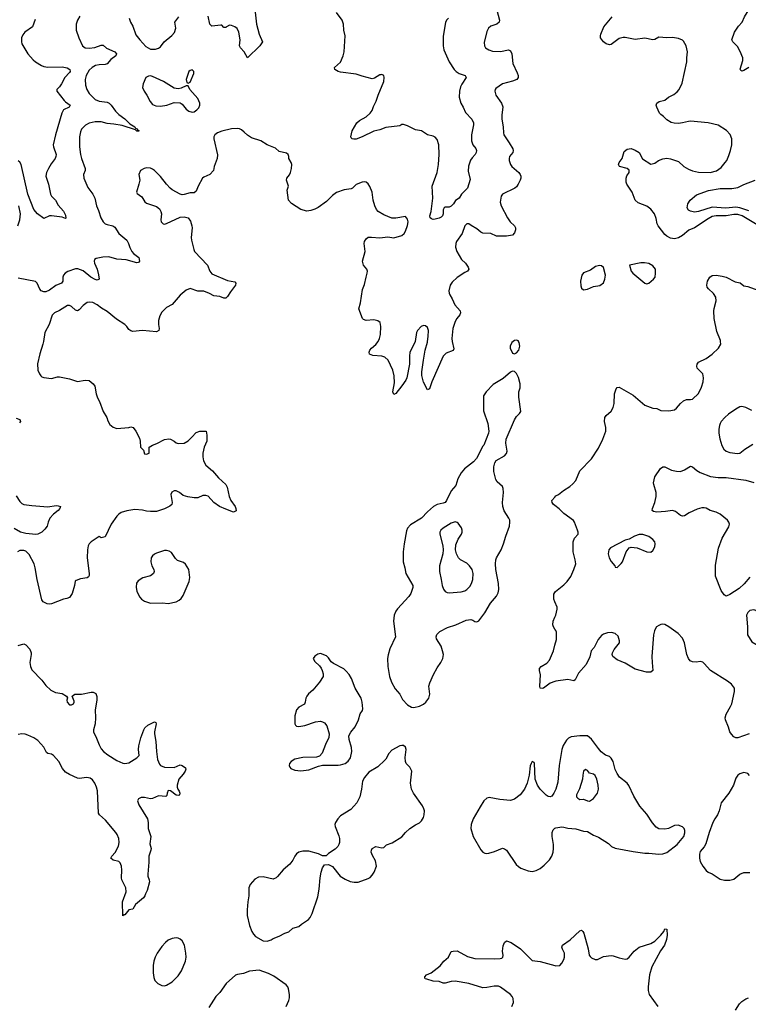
# Model space of a CAD drawing. Header units: inches. Extents: x 2057696 to 2160536, y 827480 to 1016834.
# Tile 324 of 422: x 2074587 to 2081955, y 993292 to 1003255. Entities that reach past the tile are written whole.
import ezdxf

# ---------------------------------------------------------------- set-up
doc = ezdxf.new("R2010")
doc.units = ezdxf.units.IN
doc.header["$MEASUREMENT"] = 0
for name, color, linetype in [('C0070', 7, 'Continuous'), ('C0080', 7, 'Continuous'), ('C0979', 7, 'Continuous'), ('C0989', 7, 'Continuous')]:
    doc.layers.add(name, color=color, linetype=linetype)

msp = doc.modelspace()

# ---------------------------------------------------------------- linework, layer by layer
at = {"layer": 'C0070', "color": 5}
for points, elevation in [([(2075195.8, 1003290), (2075170.3, 1003250), (2075158.7, 1003210), (2075158.4, 1003150), (2075183.7, 1003070), (2075222.4, 1002990), (2075250.2, 1002970.2), (2075290, 1002965.6), (2075347.3, 1002972.7), (2075410, 1002996.9), (2075430, 1002997.6), (2075466.4, 1002966.4), (2075550.6, 1002930), (2075564.9, 1002910), (2075559.1, 1002890), (2075509.3, 1002850.7), (2075471.1, 1002808.9), (2075450, 1002800.9), (2075390, 1002798.9), (2075353.4, 1002790), (2075318.7, 1002770), (2075290, 1002743.5), (2075259.7, 1002690), (2075249.2, 1002650), (2075251.1, 1002591.1), (2075267.5, 1002547.5), (2075290, 1002506.4), (2075348.6, 1002448.6), (2075390, 1002429.1), (2075470, 1002419), (2075490.4, 1002410), (2075511, 1002391), (2075556.9, 1002330), (2075590, 1002295.3), (2075650, 1002250.2), (2075702.4, 1002202.4), (2075750.6, 1002170), (2075758.5, 1002158.5), (2075774.8, 1002150), (2075779.6, 1002139.6), (2075794.8, 1002130), (2075790, 1002126), (2075770, 1002127.8), (2075758.9, 1002138.9), (2075623.1, 1002183.1), (2075538.5, 1002198.5), (2075470, 1002202.9), (2075410, 1002220.3), (2075350, 1002222.4), (2075290, 1002207.1), (2075253.7, 1002186.3), (2075230, 1002165.1), (2075213.7, 1002146.3), (2075200.8, 1002119.2), (2075192.6, 1002070), (2075193.4, 1001970), (2075202.8, 1001890), (2075212.6, 1001850), (2075250.3, 1001750), (2075248.5, 1001730), (2075233.7, 1001690), (2075235.3, 1001650), (2075276.4, 1001556.4), (2075327.3, 1001490), (2075348.4, 1001448.4), (2075364, 1001370), (2075383.9, 1001323.9), (2075406.4, 1001250), (2075430, 1001210.7), (2075450, 1001190.6), (2075470, 1001181.6), (2075528.4, 1001168.4), (2075550, 1001154), (2075590.7, 1001090), (2075670, 1001023), (2075688.4, 1000990), (2075700.4, 1000950), (2075722.4, 1000910), (2075739.1, 1000890), (2075790.7, 1000850), (2075799.1, 1000810), (2075790, 1000799.3), (2075770, 1000796.2), (2075664.7, 1000824.7), (2075570, 1000833), (2075490, 1000855.2), (2075426.8, 1000853.2), (2075361.4, 1000838.6), (2075344.9, 1000830), (2075341.3, 1000810), (2075344.6, 1000790), (2075368.9, 1000730), (2075385.2, 1000674.8), (2075390, 1000629), (2075370, 1000619.5), (2075350, 1000624.7), (2075305.1, 1000650), (2075230, 1000712.8), (2075174.5, 1000734.5), (2075150, 1000733.3), (2075074.7, 1000705.3), (2075047.7, 1000690), (2075030.3, 1000669.7), (2075024.4, 1000650), (2075023, 1000610), (2075010.7, 1000590), (2074953.6, 1000566.4), (2074890, 1000518.4), (2074850, 1000502), (2074830, 1000500.9), (2074805.2, 1000510), (2074790, 1000529), (2074764.5, 1000590), (2074745.4, 1000605.4), (2074570, 1000640.9)], 460), ([(2075694.4, 1003270), (2075706.4, 1003230), (2075730.4, 1003190), (2075763, 1003103), (2075801.1, 1003050), (2075863.4, 1002983.4), (2075910, 1002956.5), (2075962, 1002958), (2075990, 1002966.7), (2076010, 1002981.6), (2076047.3, 1003030), (2076126.3, 1003093.7), (2076153.2, 1003126.8), (2076166, 1003170), (2076154.7, 1003230), (2076197.7, 1003282.3)], 480), ([(2076967, 1003330), (2076982.4, 1003210), (2077007.2, 1003107.2), (2077041, 1003030), (2077014.8, 1002990), (2076890, 1002868.7), (2076857.2, 1002930), (2076821.2, 1002970), (2076809.4, 1002990), (2076816, 1003050), (2076802.7, 1003130), (2076786.3, 1003166.3), (2076763.2, 1003183.2), (2076730, 1003197.2), (2076710, 1003199.3), (2076676.8, 1003183.2), (2076670, 1003175.3), (2076650, 1003175.3), (2076630, 1003198), (2076620.4, 1003200.4), (2076530, 1003189.2), (2076510, 1003208.7), (2076491.5, 1003290)], 460), ([(2078924.7, 1003270), (2078902.8, 1003250), (2078893.7, 1003226.3), (2078870.5, 1003089.5), (2078870.4, 1002990), (2078874.9, 1002950), (2078930.3, 1002830), (2078982.3, 1002750), (2079000.3, 1002730), (2079030, 1002709), (2079091, 1002690), (2079102, 1002670), (2079057, 1002603), (2079044.6, 1002575.4), (2079033.2, 1002530), (2079030.2, 1002470), (2079047.7, 1002410), (2079071.1, 1002371.1), (2079095.9, 1002315.9), (2079158.4, 1002250), (2079175.8, 1002210), (2079177, 1002190), (2079155.6, 1002090), (2079156.9, 1002030), (2079169.2, 1001989.2), (2079198.4, 1001950), (2079206.4, 1001930), (2079203.1, 1001910), (2079192, 1001890), (2079162.3, 1001857.7), (2079147.5, 1001832.5), (2079126.8, 1001773.2), (2079122.9, 1001722.9), (2079143.4, 1001636.6), (2079115.5, 1001550), (2079056.3, 1001490), (2079031.3, 1001450), (2078994.9, 1001425.1), (2078972.7, 1001390), (2078950, 1001366.6), (2078930, 1001358), (2078890, 1001357), (2078880.7, 1001350), (2078868, 1001330), (2078868.2, 1001290), (2078861.6, 1001270), (2078850, 1001257), (2078830, 1001245.1), (2078790, 1001235.6), (2078770, 1001233.6), (2078750, 1001239.5), (2078739.5, 1001250), (2078733.6, 1001270), (2078746.7, 1001313.3), (2078766, 1001450), (2078757, 1001570), (2078808.5, 1001710), (2078823.1, 1001790), (2078828.7, 1001890), (2078826.9, 1001990), (2078810, 1002041.2), (2078790, 1002065.2), (2078770, 1002076), (2078710, 1002089.3), (2078650, 1002129.2), (2078590, 1002141.2), (2078510, 1002181.2), (2078470, 1002195.3), (2078450, 1002194), (2078430, 1002181.2), (2078290, 1002165.4), (2078230, 1002139.8), (2078170, 1002125.8), (2078050, 1002069.7), (2077990, 1002047.6), (2077965.1, 1002045.1), (2077948, 1002050), (2077940.2, 1002060.2), (2077935.3, 1002070), (2077949.4, 1002130), (2077995.1, 1002210), (2078023.5, 1002236.5), (2078090, 1002270.5), (2078130, 1002307.7), (2078150, 1002334.8), (2078164.6, 1002375.4), (2078193.3, 1002430), (2078211.5, 1002490), (2078269.2, 1002630), (2078273.2, 1002670), (2078268, 1002690), (2078250, 1002699), (2078238, 1002698), (2078230, 1002697.2), (2078175.2, 1002664.8), (2078150, 1002658), (2078050, 1002683.6), (2077990, 1002704.5), (2077830, 1002724.2), (2077809, 1002730), (2077773.2, 1002750), (2077769.2, 1002770), (2077830, 1002824), (2077859.6, 1002890), (2077867.6, 1002930), (2077878.4, 1003090), (2077866.6, 1003150), (2077860.9, 1003210), (2077849.3, 1003250), (2077790, 1003329)], 460), ([(2079411.7, 1003350), (2079438.9, 1003250), (2079435.8, 1003230), (2079410.7, 1003210), (2079350.2, 1003189.8), (2079327, 1003170), (2079310, 1003134), (2079285.2, 1003025.2), (2079287.7, 1002990), (2079298.8, 1002970), (2079330.4, 1002950.4), (2079370, 1002937.1), (2079450, 1002932.2), (2079530, 1002950.4), (2079550, 1002940.7), (2079562.6, 1002910), (2079573.7, 1002810), (2079618.6, 1002718.6), (2079628.1, 1002690), (2079627.9, 1002670), (2079612.9, 1002650), (2079570, 1002632.4), (2079470, 1002606.6), (2079402.9, 1002557.1), (2079396.3, 1002550), (2079393, 1002530), (2079401.6, 1002490), (2079460.3, 1002410), (2079474, 1002374), (2079463.2, 1002290), (2079463.2, 1002250), (2079476.5, 1002170), (2079478, 1002110), (2079484.2, 1002090), (2079538, 1002010), (2079572.5, 1001947.5), (2079575.8, 1001930), (2079572.4, 1001910), (2079539.1, 1001870), (2079535.5, 1001850), (2079538, 1001830), (2079550.4, 1001790), (2079562.4, 1001770), (2079634, 1001710), (2079648.7, 1001690), (2079655.6, 1001670), (2079655.2, 1001650), (2079647.7, 1001630), (2079629, 1001590), (2079610, 1001562.4), (2079594.9, 1001550), (2079468, 1001490), (2079454.9, 1001470), (2079446, 1001410), (2079457, 1001370), (2079519, 1001250), (2079548.2, 1001208.2), (2079591.6, 1001170), (2079602.2, 1001150), (2079600.6, 1001130), (2079590, 1001096.9), (2079570, 1001074.3), (2079510, 1001065.4), (2079410, 1001065.7), (2079350, 1001090.9), (2079270, 1001096.3), (2079250, 1001104.2), (2079210, 1001139.5), (2079151.8, 1001171.8), (2079130, 1001189.3), (2079110, 1001189.3), (2079090, 1001169), (2079060.4, 1001090), (2079003.1, 1001010), (2078996, 1000990), (2078994.4, 1000954.4), (2079008.8, 1000910), (2079030, 1000867.7), (2079056.4, 1000830), (2079096.4, 1000790), (2079122.4, 1000750), (2079127.7, 1000730), (2079114.8, 1000710), (2079090, 1000698.4), (2079010, 1000644.7), (2078959.4, 1000600.6), (2078939.5, 1000570), (2078926.4, 1000510), (2078928.5, 1000488.5), (2078936.3, 1000470), (2078961.6, 1000430), (2078988.4, 1000370), (2079042.4, 1000310), (2079046.4, 1000290), (2079039.5, 1000270), (2079008.3, 1000231.7), (2078990, 1000200.9), (2078968.4, 1000131.6), (2078956.2, 1000030), (2078962.1, 1000000)], 480), ([(2074744.8, 1003255.2), (2074715.8, 1003184.2), (2074639.1, 1003130), (2074618.3, 1003101.7), (2074606.4, 1003070), (2074603.7, 1003030), (2074608.7, 1003010), (2074670.4, 1002910), (2074721.6, 1002850), (2074745.5, 1002830), (2074808.5, 1002790), (2074830, 1002781.2), (2074870, 1002775.9), (2075016.7, 1002776.7), (2075066.9, 1002766.9), (2075094.9, 1002750), (2075096, 1002730), (2075090, 1002720.7), (2075044.2, 1002670), (2075010, 1002605.1), (2074990, 1002576.2), (2074964, 1002550), (2074962, 1002530), (2075037, 1002437), (2075050, 1002423.2), (2075098, 1002390), (2075087.3, 1002370), (2075030, 1002342), (2075012.8, 1002310), (2074948.5, 1002090), (2074927, 1001990), (2074927.2, 1001970), (2074957, 1001890), (2074954, 1001870), (2074946.4, 1001850), (2074905.1, 1001794.9), (2074878.3, 1001750), (2074859.6, 1001710), (2074851.6, 1001670), (2074879.2, 1001590), (2074897.3, 1001490), (2074909.3, 1001469.3), (2074948.4, 1001430), (2074977.3, 1001377.3), (2075030, 1001316.3), (2075050, 1001278), (2075052.8, 1001247.2), (2075050, 1001244), (2075017.2, 1001257.2), (2074910, 1001271.6), (2074890, 1001269.6), (2074830, 1001242.9), (2074765.6, 1001290), (2074730, 1001335.1), (2074669.8, 1001490), (2074603.1, 1001790), (2074590, 1001814.7), (2074570, 1001825.7)], 440), ([(2078212.1, 1000000), (2078215.3, 1000004.7), (2078226.3, 1000030), (2078235.4, 1000070), (2078240.5, 1000150), (2078232.7, 1000190), (2078208.3, 1000208.3), (2078170, 1000216.9), (2078090, 1000211.3), (2078062.5, 1000222.5), (2078052.6, 1000232.6), (2078015.1, 1000330), (2078034.5, 1000390), (2078054.8, 1000525.2), (2078074.6, 1000574.6), (2078089.4, 1000649.4), (2078102.4, 1000690), (2078103.6, 1000710), (2078098, 1000730), (2078062.7, 1000770), (2078052.3, 1000810), (2078081.6, 1000910), (2078069.5, 1000990), (2078072.3, 1001010), (2078090, 1001038.8), (2078110, 1001053.4), (2078144.1, 1001055.9), (2078230, 1001048.4), (2078310, 1001056.3), (2078370, 1001046.8), (2078450, 1001072.4), (2078474.3, 1001090), (2078490, 1001116), (2078510, 1001172), (2078515.1, 1001210), (2078510, 1001238), (2078490, 1001262), (2078390, 1001246.6), (2078350, 1001245.6), (2078270, 1001278.7), (2078213.7, 1001313.7), (2078195.6, 1001335.6), (2078178.4, 1001370), (2078161.6, 1001430), (2078152, 1001510), (2078127.5, 1001567.5), (2078110, 1001594), (2078089.3, 1001609.3), (2078070, 1001613.2), (2078050, 1001609.3), (2077990, 1001587.3), (2077951.3, 1001548.7), (2077938, 1001542), (2077867.3, 1001532.7), (2077790, 1001507.3), (2077750, 1001477.6), (2077690, 1001416), (2077605.8, 1001354.2), (2077570, 1001336), (2077530, 1001322.7), (2077490, 1001317.2), (2077430, 1001334), (2077336.5, 1001396.5), (2077305.2, 1001430), (2077293.2, 1001530), (2077304, 1001570), (2077284, 1001630), (2077288.7, 1001650), (2077315.1, 1001684.9), (2077325.2, 1001710), (2077336, 1001750), (2077339.3, 1001790), (2077334, 1001810), (2077308.7, 1001850), (2077308.7, 1001870), (2077302, 1001890), (2077284.7, 1001904.7), (2077210, 1001922.7), (2077173.4, 1001953.4), (2077089, 1001990), (2077024, 1002030), (2076930, 1002060.9), (2076890, 1002085.2), (2076858.4, 1002118.4), (2076830, 1002139), (2076810, 1002149.2), (2076790, 1002152.7), (2076730, 1002152), (2076632.3, 1002127.7), (2076588.5, 1002111.5), (2076561, 1002090), (2076551, 1002070), (2076550.9, 1002049.1), (2076588, 1001888), (2076583.8, 1001850), (2076554.9, 1001770), (2076548, 1001730), (2076510.2, 1001689.8), (2076450, 1001661.6), (2076437.1, 1001650), (2076390.3, 1001570), (2076370, 1001519.3), (2076350, 1001504.5), (2076310, 1001503.7), (2076250, 1001484.5), (2076230, 1001482.9), (2076210, 1001489.6), (2076130, 1001534), (2076110, 1001549.5), (2076070, 1001591.8), (2076010, 1001667), (2075950, 1001729.4), (2075930, 1001743.7), (2075910, 1001754), (2075870, 1001755.6), (2075846, 1001750), (2075810, 1001728.7), (2075790.8, 1001690), (2075800.7, 1001630), (2075793.4, 1001590), (2075768.2, 1001510), (2075775.9, 1001495.9), (2075821.1, 1001461.1), (2075852.5, 1001412.5), (2075870, 1001397.3), (2075970, 1001363.8), (2075999.6, 1001339.6), (2076014.9, 1001314.9), (2076021.3, 1001290), (2076014, 1001230), (2076017.3, 1001210), (2076038, 1001190), (2076050, 1001186), (2076070, 1001193), (2076210, 1001258), (2076250, 1001260.5), (2076291, 1001250), (2076314.9, 1001214.9), (2076328, 1001170), (2076330.3, 1001149.7), (2076322, 1001050), (2076324.5, 1001024.5), (2076346.8, 1000930), (2076356, 1000910), (2076484.9, 1000770), (2076510.6, 1000710), (2076530, 1000682), (2076690, 1000615.5), (2076762.8, 1000602.8), (2076774, 1000590), (2076770.5, 1000570), (2076718.3, 1000501.7), (2076690, 1000454), (2076670, 1000437.2), (2076650, 1000437.2), (2076610, 1000454), (2076550, 1000459.5), (2076505.9, 1000485.9), (2076450, 1000508.2), (2076388.5, 1000508.5), (2076310, 1000535.1), (2076270, 1000518), (2076210, 1000467.3), (2076130, 1000371.6), (2076070, 1000342), (2076023, 1000297), (2076002.8, 1000257.2), (2075990.3, 1000210), (2075990.3, 1000170), (2075998, 1000130), (2075994.4, 1000110), (2075970, 1000095.6), (2075830, 1000111.1), (2075730, 1000100.9), (2075710, 1000105.2), (2075690, 1000119), (2075672, 1000150), (2075651.8, 1000171.8), (2075565.5, 1000225.5), (2075470, 1000303.5), (2075414.6, 1000334.6), (2075370, 1000368.6), (2075326.6, 1000393.4), (2075290, 1000398.3), (2075270, 1000392.6), (2075230, 1000364), (2075190, 1000320.5), (2075170, 1000309.7), (2075150, 1000315.4), (2075110, 1000352.1), (2075090, 1000363.9), (2075070, 1000363.9), (2074990, 1000312.2), (2074939.1, 1000290), (2074915.3, 1000264.7), (2074883.7, 1000170), (2074842.6, 1000090), (2074826.9, 1000000)], 480), ([(2074569.8, 1001170.2), (2074589, 1001231), (2074593.7, 1001290), (2074578.9, 1001370)], 460), ([(2078712.1, 1000000), (2078719.3, 1000050), (2078720.4, 1000110), (2078710, 1000139.5), (2078690, 1000158.3), (2078670, 1000161.1), (2078645.5, 1000150), (2078610.4, 1000110), (2078600.3, 1000090), (2078585.3, 1000000)], 480), ([(2079632.7, 1000000), (2079630, 1000004), (2079610, 1000012), (2079590, 1000009.3), (2079577.5, 1000000)], 520)]:
    msp.add_lwpolyline(points, dxfattribs=dict(at, elevation=elevation))
at = {"layer": 'C0070', "color": 5, "elevation": 480}
for points in [[(2075910, 1002686.3), (2075890, 1002685.1), (2075864, 1002670), (2075835.2, 1002604.8), (2075830.5, 1002570), (2075845.5, 1002530), (2075871.8, 1002491.8), (2075906.3, 1002426.3), (2075930, 1002396.3), (2075962.6, 1002382.6), (2076010, 1002378.7), (2076075.3, 1002390), (2076150, 1002416.3), (2076210, 1002414.8), (2076230, 1002398.8), (2076270.7, 1002350), (2076297.3, 1002330), (2076330, 1002318.4), (2076350, 1002322.4), (2076378.8, 1002341.2), (2076397, 1002363), (2076408.2, 1002390), (2076408, 1002410), (2076390, 1002456), (2076308, 1002550), (2076290, 1002586), (2076270, 1002586), (2076218.8, 1002561.2), (2076190, 1002554), (2076150, 1002560.9), (2076040.9, 1002630), (2075930, 1002681.1)], [(2076330, 1002748), (2076310, 1002742), (2076298, 1002730), (2076272, 1002650), (2076278, 1002618), (2076290, 1002614), (2076310, 1002622), (2076348.7, 1002710), (2076348, 1002730)]]:
    msp.add_lwpolyline(points, close=True, dxfattribs=at)
at = {"layer": 'C0080', "color": 5}
for points, elevation in [([(2081960.7, 1002770), (2081910, 1002739.5), (2081890, 1002734), (2081880.2, 1002740.2), (2081874.6, 1002754.6), (2081898.9, 1002841.1), (2081899.6, 1002870), (2081873.6, 1002933.6), (2081844.8, 1002984.8), (2081799, 1003030), (2081789.3, 1003050), (2081815.1, 1003130), (2081857.2, 1003190), (2081891.7, 1003228.3), (2081915.9, 1003284.1), (2081982, 1003390)], 460), ([(2082061.2, 1001170), (2081894.4, 1001270), (2081850, 1001283.4), (2081810, 1001285.1), (2081730, 1001271.1), (2081630, 1001271.3), (2081590, 1001261.9), (2081550, 1001241.1), (2081409.7, 1001150.3), (2081355.2, 1001124.8), (2081290, 1001071.8), (2081250, 1001048.7), (2081210, 1001036.9), (2081170, 1001044.9), (2081130, 1001065.9), (2081110, 1001082.8), (2081044.9, 1001170), (2081034.9, 1001190), (2081023.1, 1001243.1), (2081005.1, 1001290), (2080970, 1001336.4), (2080929.2, 1001369.2), (2080842.3, 1001402.3), (2080811, 1001430), (2080782.3, 1001510), (2080727.4, 1001590), (2080721, 1001610), (2080718.9, 1001650), (2080725.4, 1001674.6), (2080749.3, 1001710), (2080751.5, 1001731.5), (2080729.5, 1001749.5), (2080654, 1001770), (2080641.2, 1001790), (2080650, 1001811.3), (2080679, 1001850), (2080700.2, 1001919.8), (2080730, 1001944.7), (2080770, 1001950.7), (2080810, 1001934.8), (2080850, 1001910.7), (2080886.2, 1001846.2), (2080970, 1001791.3), (2081010, 1001802), (2081048.7, 1001830), (2081090, 1001848), (2081130, 1001853.4), (2081170, 1001848), (2081250, 1001818.7), (2081302, 1001770), (2081350, 1001741.6), (2081390, 1001724.1), (2081450, 1001711), (2081570, 1001710.1), (2081635, 1001725), (2081679.2, 1001760.8), (2081722.9, 1001810), (2081736.8, 1001830), (2081759.2, 1001880.8), (2081776.4, 1001930), (2081789.7, 1001990), (2081789.7, 1002049.7), (2081772.5, 1002092.5), (2081733.5, 1002133.5), (2081650, 1002186.3), (2081550, 1002212.2), (2081370, 1002226.4), (2081350, 1002226), (2081290, 1002209.7), (2081250, 1002205.1), (2081206.2, 1002206.2), (2081173.8, 1002213.8), (2081130, 1002241.2), (2081096.6, 1002276.6), (2081070, 1002294), (2081057.2, 1002310), (2081030, 1002368.7), (2081025.1, 1002390), (2081030, 1002410.7), (2081054.2, 1002425.8), (2081110, 1002442), (2081149.2, 1002470), (2081203.3, 1002496.7), (2081236.3, 1002523.7), (2081255.1, 1002550), (2081286, 1002614), (2081333.5, 1002830), (2081332.4, 1002870), (2081339.1, 1002930), (2081326.6, 1002990), (2081298.4, 1003038.4), (2081288.5, 1003048.5), (2081250, 1003063), (2081190, 1003073.3), (2081130, 1003071.6), (2081050, 1003078.4), (2081010, 1003054), (2080990, 1003049.7), (2080910, 1003067.6), (2080810, 1003053.6), (2080710, 1003076.2), (2080690, 1003075.6), (2080650, 1003064.5), (2080570, 1003005.1), (2080550, 1003002), (2080518, 1003010), (2080490, 1003029.3), (2080460.7, 1003070), (2080459.6, 1003090), (2080465.6, 1003110), (2080495.8, 1003184.2), (2080577.6, 1003282.4)], 480), ([(2081959.5, 1001319.5), (2081870, 1001352.5), (2081830, 1001357.2), (2081727.9, 1001347.9), (2081590, 1001358.4), (2081450, 1001312.8), (2081410, 1001307.6), (2081370, 1001317.2), (2081350, 1001329.2), (2081337.2, 1001350), (2081342.7, 1001390), (2081366.6, 1001430), (2081430, 1001483.8), (2081553.4, 1001526.6), (2081670, 1001546.4), (2081790, 1001546), (2081850, 1001557.3), (2081910, 1001587.8), (2082024, 1001630)], 460), ([(2081675.1, 1000000), (2081674, 1000010), (2081638.5, 1000098.5), (2081608.7, 1000230), (2081606.5, 1000310), (2081608.6, 1000331.4), (2081630.8, 1000410), (2081626.5, 1000446.5), (2081604.3, 1000484.3), (2081554, 1000530), (2081539.5, 1000550), (2081537, 1000570), (2081543.7, 1000610), (2081566, 1000650), (2081590, 1000664.9), (2081630, 1000670.5), (2081690, 1000659.3), (2081730, 1000648.7), (2081822.8, 1000602.8), (2081872.9, 1000592.9), (2081910, 1000563.1), (2081950, 1000554.6), (2082050, 1000518.5)], 480)]:
    msp.add_lwpolyline(points, dxfattribs=dict(at, elevation=elevation))
at = {"layer": 'C0080', "color": 5, "elevation": 520}
for points in [[(2080904.1, 1000795.9), (2080870, 1000794), (2080754, 1000770), (2080770.8, 1000710), (2080786.8, 1000690), (2080910, 1000587.7), (2080930, 1000582), (2080950, 1000587.7), (2080997.2, 1000630), (2081012.7, 1000650), (2081018, 1000690), (2081015.1, 1000730), (2080990, 1000762.7), (2080950, 1000786.6)], [(2080450, 1000769.2), (2080410, 1000756), (2080358, 1000722), (2080290, 1000692), (2080270.7, 1000670), (2080258, 1000610), (2080262.8, 1000562.8), (2080270, 1000538), (2080290, 1000522), (2080330, 1000527.7), (2080390, 1000554), (2080453.8, 1000566.2), (2080490, 1000591), (2080505.6, 1000630), (2080509.6, 1000670), (2080490, 1000748.7), (2080470, 1000765.2)]]:
    msp.add_lwpolyline(points, close=True, dxfattribs=at)
at = {"layer": 'C0979', "color": 5}
for points, elevation in [([(2074826.9, 1000000), (2074821.7, 999970), (2074790, 999875.3), (2074766.2, 999773.8), (2074770.5, 999710), (2074788, 999670), (2074802, 999650), (2074810, 999642), (2074832.8, 999632.8), (2074910, 999623.8), (2074970, 999640.4), (2074990, 999640.4), (2075090, 999620.5), (2075170, 999594.8), (2075250, 999607.3), (2075290, 999602.8), (2075330, 999570.8), (2075345.2, 999545.2), (2075359.3, 999470), (2075373, 999430), (2075393, 999390), (2075430.6, 999290), (2075467.3, 999230), (2075477.3, 999197.3), (2075498, 999158), (2075530.7, 999130.7), (2075570, 999117.3), (2075690, 999126.8), (2075710, 999134.8), (2075736, 999130), (2075762.8, 999090), (2075798.8, 999018.8), (2075805.5, 998990), (2075807.3, 998930), (2075838, 998898), (2075850, 998862), (2075870, 998858), (2075895.3, 998870), (2075898, 998930), (2075928.7, 998950), (2075975.1, 998964.9), (2076050, 999006), (2076094.4, 999014.4), (2076110.7, 999010.7), (2076150, 998991), (2076170, 998974.8), (2076190, 998967.3), (2076250, 998970.8), (2076290, 998994.8), (2076329.2, 999030), (2076370, 999078.8), (2076410, 999090.8), (2076471.1, 999091.1), (2076481, 999050), (2076480.5, 999010), (2076478, 998990), (2076451.5, 998928.5), (2076438.3, 998870), (2076438.3, 998830), (2076447.2, 998790), (2076470, 998748.4), (2076535.8, 998690), (2076598.6, 998618.6), (2076673.2, 998553.2), (2076684.5, 998524.5), (2076704.9, 998430), (2076723, 998390), (2076764.9, 998330), (2076773.4, 998310), (2076774.8, 998285.2), (2076750, 998273.2), (2076670, 998300.9), (2076609, 998330), (2076549.6, 998369.6), (2076492.8, 998432.8), (2076470, 998442), (2076440.3, 998439.7), (2076390, 998418), (2076350, 998418.4), (2076287, 998427), (2076241.6, 998441.6), (2076202.7, 998470), (2076170, 998486.3), (2076150, 998488), (2076125.4, 998474.6), (2076114, 998450), (2076130.6, 998370), (2076124, 998350), (2076106.7, 998333.3), (2076050, 998304.5), (2075970, 998278.4), (2075910, 998276.9), (2075870, 998281.3), (2075830, 998293), (2075750, 998298.5), (2075670, 998286.2), (2075613.1, 998266.9), (2075588.7, 998251.3), (2075568.7, 998230), (2075512.4, 998150), (2075450, 998020.7), (2075410, 998011.8), (2075390, 998025.1), (2075310, 997971.6), (2075290.4, 997950), (2075279.5, 997930), (2075272, 997890), (2075270.3, 997810), (2075290.3, 997650), (2075290.3, 997629.7), (2075283, 997617), (2075270, 997607.3), (2075202.8, 997597.2), (2075158.8, 997581.2), (2075147.3, 997572.7), (2075141, 997530), (2075117.3, 997450), (2075090.5, 997409.5), (2075063, 997397), (2075030, 997391.8), (2074910, 997342.9), (2074890, 997339.5), (2074863.3, 997343.3), (2074825.6, 997365.6), (2074810, 997384), (2074763.5, 997590), (2074743.5, 997710), (2074731.7, 997750), (2074683.8, 997843.8), (2074650, 997876.8), (2074630, 997885.3), (2074590, 997884), (2074566, 997870)], 480), ([(2078585.3, 1000000), (2078583.6, 999990), (2078532.9, 999890), (2078528.8, 999850), (2078530.3, 999770), (2078500.4, 999630), (2078491.5, 999608.5), (2078450, 999549.2), (2078390, 999474), (2078370, 999462), (2078362, 999490), (2078378, 999582), (2078375.4, 999650), (2078360.4, 999710), (2078312.8, 999810), (2078278.5, 999838.5), (2078250, 999849.7), (2078157.2, 999857.2), (2078124, 999870), (2078122.7, 999890), (2078129.3, 999910), (2078145.2, 999930), (2078190, 999967.7), (2078212.1, 1000000)], 480), ([(2078962.1, 1000000), (2078977.2, 999922.8), (2078971.5, 999908.5), (2078898.8, 999881.2), (2078870.2, 999850), (2078754.9, 999590), (2078730, 999518), (2078710, 999508), (2078670, 999588.7), (2078653.3, 999653.3), (2078653, 999693), (2078670.8, 999810), (2078688.2, 999911.8), (2078710.8, 999990.8), (2078712.1, 1000000)], 480), ([(2079577.5, 1000000), (2079564, 999990), (2079547.1, 999952.9), (2079546, 999930), (2079570, 999881), (2079590, 999874.8), (2079610, 999882.8), (2079634.5, 999910), (2079644.5, 999950), (2079639.3, 999990), (2079632.7, 1000000)], 520), ([(2074550, 999222), (2074590, 999210.7), (2074596, 999190), (2074583.5, 999176.5)], 460), ([(2074550, 998436.3), (2074590, 998378), (2074610, 998359.3), (2074630.3, 998350.3), (2074710, 998338.5), (2074870, 998324.9), (2074957.5, 998337.5), (2074977.1, 998337.1), (2074998, 998330), (2074994, 998310), (2074976.3, 998290), (2074928.6, 998251.4), (2074890.8, 998210), (2074873.4, 998170), (2074866, 998130), (2074842, 998098), (2074810.6, 998069.4), (2074770.6, 998049.4), (2074750, 998047), (2074650, 998056.2), (2074595.3, 998070), (2074530, 998105.6)], 460), ([(2080000, 998339.2), (2079986.6, 998350), (2079972.7, 998370), (2079969.2, 998390), (2080000, 998424.7)], 480), ([(2080000, 997364.2), (2079989.5, 997390), (2079990, 997442), (2080000, 997459.5)], 480), ([(2080000, 997087.2), (2079983.7, 997110), (2079977, 997130), (2079981.6, 997170), (2080000, 997209.5)], 480), ([(2074570, 996922), (2074630, 996938.8), (2074650, 996930.8), (2074690, 996886), (2074703.8, 996850), (2074704.4, 996830), (2074690.3, 996750), (2074695.3, 996710), (2074710, 996676.3), (2074810, 996570.5), (2074850, 996518), (2074902, 996470), (2074950, 996448.4), (2075017.1, 996437.1), (2075062, 996410), (2075072, 996392), (2075064.7, 996370), (2075066.8, 996350), (2075090, 996322.8), (2075110, 996321), (2075130, 996332), (2075139, 996350), (2075138, 996358), (2075118, 996410), (2075146, 996430), (2075210.7, 996430.7), (2075310.7, 996450.7), (2075330, 996450.8), (2075355.5, 996435.5), (2075366.6, 996406.6), (2075366, 996370), (2075349, 996270), (2075354, 996190), (2075351.6, 996130), (2075332.7, 996070), (2075332.7, 996050), (2075365.3, 995985.3), (2075390, 995917.3), (2075410, 995878), (2075435.8, 995850), (2075477.2, 995817.2), (2075570, 995759), (2075630, 995732.7), (2075650, 995729.1), (2075690, 995734.9), (2075773.1, 995786.9), (2075794, 995810), (2075789.6, 995870), (2075792.7, 995907.3), (2075812.5, 995987.5), (2075840.9, 996070), (2075853.2, 996090), (2075884.4, 996115.6), (2075951, 996151), (2075964.7, 996144.7), (2075966.8, 996130), (2075950.4, 996050), (2075950.4, 996030.4), (2075964.4, 995950), (2075970.3, 995850.3), (2075980.3, 995770), (2076000.6, 995720.6), (2076010, 995707.7), (2076050, 995690.4), (2076150, 995688.7), (2076210, 995713.4), (2076231.3, 995710), (2076264.7, 995684.7), (2076266, 995670), (2076258.8, 995650), (2076239.9, 995620.1), (2076196, 995570), (2076178.8, 995510), (2076178, 995490), (2076184.7, 995470), (2076201, 995450), (2076206, 995430), (2076202, 995410), (2076194.8, 995405.2), (2076170, 995409.6), (2076112.7, 995452.7), (2076090, 995455.3), (2076079.1, 995430), (2076075.5, 995404.5), (2076066.4, 995393.6), (2075990, 995402), (2075930, 995375.1), (2075910, 995372), (2075850, 995384.2), (2075816.1, 995383.9), (2075790, 995372.3), (2075782, 995358), (2075779.3, 995350), (2075792.4, 995310), (2075878, 995170), (2075887.3, 995130), (2075884.9, 995070), (2075912.8, 994990), (2075904.7, 994915.3), (2075916.5, 994870), (2075914.3, 994850), (2075891.6, 994790), (2075893.1, 994730), (2075881.6, 994610), (2075883.8, 994590), (2075898, 994550), (2075899.1, 994530), (2075876.8, 994443.2), (2075858.8, 994410), (2075854, 994390), (2075840.7, 994370), (2075758, 994302), (2075730, 994255.3), (2075690, 994248), (2075650, 994198), (2075642, 994198), (2075630, 994186), (2075626.9, 994330), (2075663, 994430), (2075660.5, 994470), (2075621.6, 994550), (2075617.6, 994570), (2075621, 994650), (2075615.1, 994690), (2075602.2, 994722.3), (2075590, 994736.2), (2075531.5, 994751.5), (2075509.5, 994770), (2075519.5, 994790), (2075552.6, 994827.4), (2075586.6, 994893.4), (2075593.7, 994930), (2075589.9, 994970), (2075573.1, 995010), (2075559.5, 995030), (2075455.6, 995155.6), (2075392.4, 995210), (2075384.8, 995224.8), (2075372.2, 995452.2), (2075363.8, 995490), (2075345.9, 995530), (2075324.6, 995564.6), (2075300.7, 995580.7), (2075266.4, 995586.4), (2075190, 995577.4), (2075170, 995581.4), (2075090, 995617.6), (2075050, 995642.4), (2075018.3, 995678.3), (2074983.6, 995750), (2074930, 995809.3), (2074910, 995821.6), (2074871, 995831), (2074859.3, 995839.3), (2074830, 995894.8), (2074770, 995961.1), (2074730, 995988.9), (2074670, 996015.1), (2074643.7, 996023.7), (2074610, 996027.7), (2074570, 996022.8)], 480), ([(2080000, 996559.4), (2079950, 996541.6), (2079884.7, 996490), (2079870, 996486), (2079849.4, 996490), (2079846.6, 996510), (2079852.9, 996627.1), (2079842.7, 996670), (2079845.2, 996690), (2079859, 996710), (2079917.2, 996742.8), (2079944.4, 996775.6), (2079985.1, 996870), (2080000, 996924.4)], 480), ([(2080000, 995449.6), (2079990, 995427), (2079970, 995399.6), (2079950, 995391.5), (2079930, 995396.3), (2079910, 995409.7), (2079850, 995469.6), (2079823.5, 995510), (2079800.5, 995570), (2079793.2, 995730), (2079790, 995738), (2079770, 995748), (2079758, 995730), (2079750, 995706), (2079740.5, 995610), (2079720.3, 995530), (2079692.2, 995470), (2079647, 995410), (2079590, 995367.7), (2079550, 995355), (2079442.7, 995362.7), (2079335.6, 995384.4), (2079310, 995377.6), (2079282.4, 995350), (2079242, 995290), (2079171.9, 995168.1), (2079152.4, 995110), (2079148.5, 995070), (2079173.1, 994990), (2079250, 994856.3), (2079270, 994833), (2079290, 994821.6), (2079310, 994818.4), (2079330, 994821.3), (2079390, 994838), (2079470, 994870.3), (2079490, 994866.3), (2079511.6, 994850), (2079606.8, 994706.8), (2079630, 994685.3), (2079654, 994670), (2079730, 994641.5), (2079770, 994637.4), (2079810, 994645.7), (2079850, 994667.2), (2079890, 994698.7), (2079944.9, 994755.1), (2079968.5, 994790), (2079980.3, 994830), (2079983.8, 994870), (2079983.8, 994910), (2079971, 994990), (2079971.1, 995028.9), (2079981.7, 995058.3), (2079991.3, 995068.7), (2080000, 995072.6)], 520), ([(2079564.8, 993270), (2079579.8, 993310), (2079577.3, 993350), (2079568.3, 993370), (2079550, 993390.8), (2079450, 993464.4), (2079430, 993473.9), (2079383.9, 993476.1), (2079310, 993460.6), (2079270, 993459.1), (2079130, 993502.4), (2078990, 993526.4), (2078950, 993524), (2078890, 993505.1), (2078870, 993506.6), (2078830, 993523.7), (2078770, 993525.1), (2078704.7, 993544.7), (2078688.7, 993550), (2078684.7, 993564.7), (2078684, 993570), (2078701.2, 993590), (2078749, 993610), (2078840.1, 993679.9), (2078877.2, 993730), (2078922.7, 993770), (2078950, 993824.7), (2078969.2, 993830.8), (2079012.1, 993832.1), (2079117.2, 993777.2), (2079190, 993754.9), (2079390, 993753), (2079445.6, 993754.4), (2079461.2, 993758.8), (2079472.3, 993767.7), (2079475.1, 993784.9), (2079469.6, 993830), (2079476.2, 993883.8), (2079490, 993918), (2079510, 993934), (2079558.3, 993918.3), (2079650, 993852.4), (2079770, 993736.3), (2079850, 993724.9), (2080000, 993684.7)], 480), ([(2077282, 993270), (2077309.6, 993330), (2077315.9, 993355.9), (2077316.2, 993390), (2077306.6, 993450), (2077299.3, 993470), (2077282.7, 993490), (2077156.9, 993576.9), (2077104.6, 993604.6), (2077010, 993636), (2076910, 993626.6), (2076850, 993604.5), (2076790, 993595.1), (2076770, 993586), (2076676.2, 993503.8), (2076610.4, 993410), (2076570.4, 993370), (2076501.1, 993258.9)], 520)]:
    msp.add_lwpolyline(points, dxfattribs=dict(at, elevation=elevation))
for points, elevation in [([(2079570, 999699.3), (2079550, 999689.5), (2079475, 999625), (2079375.3, 999564.7), (2079303.1, 999490), (2079278.4, 999450), (2079276.7, 999296.7), (2079320.8, 999170), (2079330.2, 999090), (2079327.2, 999070), (2079279.3, 998950), (2079270, 998939.5), (2079205.5, 998814.5), (2079177.8, 998782.2), (2079085.7, 998710), (2079052.9, 998670), (2079019.3, 998610), (2078998.6, 998541.4), (2078951.6, 998488.4), (2078904.7, 998390), (2078890, 998370.9), (2078870, 998361.6), (2078810, 998348.6), (2078772.4, 998327.6), (2078710, 998274), (2078650, 998212.4), (2078537.5, 998142.5), (2078510.4, 998110), (2078498, 998082), (2078473.4, 997950), (2078463.6, 997870), (2078464.2, 997770), (2078482, 997710), (2078490.3, 997650), (2078561.6, 997530), (2078562.4, 997510), (2078542.4, 997450), (2078522.5, 997417.5), (2078407.2, 997292.8), (2078391.2, 997268.8), (2078374.3, 997230), (2078365.7, 997170), (2078388, 997010), (2078330.6, 996890), (2078312.3, 996827.7), (2078305.5, 996790), (2078310.4, 996710), (2078326, 996610), (2078348.2, 996550), (2078384.2, 996484.2), (2078430, 996430.6), (2078457.2, 996377.2), (2078510, 996323.8), (2078550, 996299.3), (2078574.4, 996294.4), (2078630, 996307.9), (2078671.5, 996330), (2078693, 996350), (2078723, 996390), (2078735.1, 996430), (2078724.7, 996510), (2078734, 996546), (2078772.9, 996630), (2078810, 996696.5), (2078846.6, 996750), (2078866, 996790), (2078871.6, 996830), (2078864, 996870), (2078850, 996914.7), (2078803.6, 996990), (2078799.6, 997010), (2078807, 997033), (2078837.3, 997062.8), (2078914.6, 997105.4), (2078997.2, 997130), (2079102.6, 997177.4), (2079150, 997184.9), (2079170, 997180.3), (2079190, 997164), (2079210, 997162.3), (2079228.6, 997171.4), (2079290, 997253), (2079349.6, 997350), (2079410, 997422), (2079424.6, 997455.4), (2079431.1, 997490), (2079429.7, 997550), (2079402.8, 997690), (2079398.2, 997750), (2079402, 997790), (2079409.1, 997810.9), (2079456, 997890), (2079480.5, 997950), (2079502.6, 998030), (2079539.7, 998130), (2079544.7, 998170), (2079542.4, 998190), (2079533.3, 998210), (2079484.9, 998284.9), (2079472.3, 998330), (2079469.8, 998370.2), (2079479.7, 998470), (2079477.4, 998510), (2079469.6, 998530), (2079417.2, 998577.2), (2079402.5, 998602.5), (2079383, 998683), (2079380.3, 998730), (2079390.6, 998769.4), (2079406.6, 998793.4), (2079490, 998841.6), (2079510, 998866.8), (2079516.3, 998890), (2079501.6, 998970), (2079505.6, 999010), (2079590, 999206.8), (2079610, 999238.8), (2079642, 999270), (2079655.3, 999290), (2079635.3, 999435.3), (2079634.7, 999490), (2079646.6, 999530), (2079648, 999570), (2079630, 999634), (2079610, 999674), (2079590, 999696)], 520), ([(2078990, 998174), (2078950, 998159.3), (2078870, 998109.4), (2078845.5, 998090), (2078837.1, 998070), (2078837.1, 998050), (2078866.8, 997930), (2078871, 997890), (2078867.3, 997850), (2078833.4, 997730), (2078832.4, 997670), (2078850.4, 997590), (2078858, 997530), (2078872.8, 997492.8), (2078891, 997470), (2078910, 997457.3), (2078930, 997454), (2079050, 997466), (2079090, 997477.1), (2079110, 997488.2), (2079139.5, 997520.5), (2079156.3, 997550), (2079169.6, 997590), (2079171.8, 997650), (2079162.4, 997690), (2079137, 997730), (2079110, 997754), (2079045.2, 997790), (2079026, 997810), (2079002.7, 997850), (2078992.7, 997890), (2078998.6, 997941.4), (2079020.9, 997999.1), (2079055.3, 998050), (2079062, 998070), (2079062, 998090), (2079053.6, 998113.6), (2079020.2, 998160.2), (2079010, 998168.7)], 540), ([(2076070, 997884.8), (2076050, 997882.5), (2075970, 997857.3), (2075950, 997847.6), (2075930.3, 997830), (2075917.6, 997810), (2075912.4, 997770), (2075922, 997730), (2075942.4, 997690), (2075946.9, 997670), (2075940.3, 997650), (2075910, 997628), (2075833.3, 997606.7), (2075784.4, 997575.6), (2075767.4, 997552.6), (2075765.7, 997514.3), (2075772, 997470), (2075801.3, 997410), (2075819.1, 997390), (2075850.3, 997370.3), (2075910.3, 997350.3), (2076030, 997352.6), (2076090, 997349), (2076170, 997363.1), (2076200.1, 997379.9), (2076220.4, 997399.6), (2076238.7, 997430), (2076299.7, 997570), (2076306.3, 997610), (2076296, 997690), (2076265.3, 997745.3), (2076242.8, 997762.8), (2076181.8, 997781.8), (2076162.2, 997802.2), (2076123, 997863), (2076098.2, 997878.2)], 520), ([(2077630, 996842), (2077603.5, 996836.5), (2077570, 996815.3), (2077554.8, 996790), (2077570, 996761), (2077618, 996718), (2077634.4, 996694.4), (2077646.8, 996670), (2077655.9, 996635.9), (2077656.3, 996610), (2077620.5, 996550), (2077550.4, 996470), (2077508.1, 996431.9), (2077492.2, 996410), (2077481.3, 996390), (2077475.5, 996350), (2077467.7, 996330), (2077410, 996297.4), (2077387.5, 996272.5), (2077370.3, 996210), (2077370.3, 996130.3), (2077375.6, 996115.6), (2077385.2, 996105.2), (2077410, 996101.3), (2077470, 996112.4), (2077578, 996150), (2077630, 996156.3), (2077650, 996150.7), (2077670, 996138.8), (2077694, 996110), (2077716.3, 996030), (2077713.4, 995990), (2077678, 995922), (2077645.5, 995834.5), (2077618, 995802), (2077590, 995792), (2077450, 995789.6), (2077370, 995771.3), (2077330.8, 995750), (2077314.8, 995730), (2077310.8, 995710), (2077318.8, 995690), (2077330, 995678.8), (2077370, 995662), (2077430, 995653), (2077510, 995665.5), (2077610, 995702.8), (2077649.3, 995710.7), (2077809.3, 995710.7), (2077830, 995714.8), (2077878, 995730), (2077909.1, 995750.9), (2077932.5, 995787.5), (2077946, 995850), (2077943.7, 995890), (2077918, 995970), (2077916, 996010), (2077934.8, 996045.2), (2077980.2, 996099.8), (2078013.2, 996170), (2078029.2, 996230), (2078054.2, 996265.8), (2078057.5, 996282.5), (2078049.4, 996350), (2078039.5, 996390), (2077978.4, 996490), (2077941.6, 996590), (2077918.4, 996630), (2077890, 996663.7), (2077864.9, 996684.9), (2077759.5, 996739.5), (2077738, 996758), (2077710, 996799), (2077690, 996817.2)], 520), ([(2078450, 995912), (2078430, 995907), (2078350, 995864.2), (2078318.7, 995830), (2078290, 995773.2), (2078279.2, 995760.8), (2078210, 995696), (2078118.5, 995641.5), (2078072.8, 995587.2), (2078054, 995550), (2078044.9, 995470), (2078025.5, 995390), (2077996.3, 995330), (2077936.7, 995263.3), (2077830, 995198), (2077804.9, 995170), (2077779.1, 995130), (2077773.4, 995110), (2077776.3, 995090), (2077815.2, 994995.2), (2077820.5, 994970), (2077820.5, 994930), (2077815.5, 994910), (2077803.8, 994890), (2077778.3, 994861.7), (2077710, 994817.2), (2077686, 994794), (2077650, 994795.1), (2077610, 994813), (2077510, 994841.5), (2077450, 994843.1), (2077410, 994833), (2077385.7, 994814.3), (2077367.8, 994792.2), (2077348.5, 994750), (2077319.5, 994710), (2077250, 994651.3), (2077195.8, 994584.2), (2077179.3, 994570), (2077150, 994559.8), (2077050, 994580.5), (2077002.3, 994577.7), (2076963.4, 994556.6), (2076916.1, 994503.9), (2076904.4, 994470), (2076905.3, 994390), (2076893.4, 994330), (2076887.5, 994247.5), (2076888.8, 994190), (2076910.3, 994090), (2076934, 994030), (2076950, 994002), (2076970, 993979.1), (2077050, 993934.8), (2077089.1, 993930.9), (2077130, 993944.7), (2077150, 993958.8), (2077210, 993980.7), (2077267.2, 994012.8), (2077310, 994026.8), (2077350, 994060.7), (2077410, 994078.8), (2077436.3, 994103.7), (2077506, 994150), (2077524.5, 994170), (2077543.6, 994210), (2077601, 994379), (2077616.6, 994456.6), (2077627, 994573), (2077637.2, 994630), (2077650, 994672), (2077670, 994704.7), (2077710, 994706), (2077750, 994686.8), (2077829, 994589), (2077878, 994558), (2077930, 994535.8), (2077970, 994526.7), (2078010, 994528.5), (2078110, 994564.4), (2078130, 994575.5), (2078150, 994597.3), (2078171.3, 994630), (2078194, 994690), (2078184.6, 994744.6), (2078156.1, 994796.1), (2078142.9, 994830), (2078144.5, 994850), (2078152, 994868), (2078190, 994887.7), (2078250, 994874.8), (2078270, 994878), (2078295.9, 994904.1), (2078353.4, 994926.6), (2078450, 994984.9), (2078489.4, 995030), (2078532.7, 995070), (2078590, 995108), (2078630, 995127.7), (2078650, 995146.8), (2078670, 995181), (2078678.7, 995210), (2078679.6, 995250), (2078675.1, 995270), (2078660.7, 995300.7), (2078570, 995427), (2078549.6, 995470.4), (2078538.9, 995530), (2078553, 995650), (2078533.3, 995690), (2078496.9, 995730), (2078487.8, 995750), (2078484.2, 995790), (2078495.1, 995870), (2078490, 995892.7), (2078470, 995909.3)], 520), ([(2076170, 993966.2), (2076130, 993958.5), (2076090, 993939.8), (2076061.6, 993918.4), (2076023.7, 993876.3), (2075976.5, 993810), (2075955.9, 993770), (2075942.9, 993730), (2075936, 993684), (2075937.4, 993610), (2075943.7, 993563.7), (2075954.4, 993534.4), (2075983.4, 993503.4), (2076022.8, 993482.8), (2076050, 993480.3), (2076070, 993484.9), (2076130, 993518.5), (2076190, 993578.5), (2076222.9, 993630), (2076262.5, 993730), (2076269.3, 993770), (2076268.1, 993810), (2076252.3, 993890), (2076230, 993935.1), (2076210, 993952.4), (2076190, 993961.6)], 520)]:
    msp.add_lwpolyline(points, close=True, dxfattribs=dict(at, elevation=elevation))
at = {"layer": 'C0989', "color": 5}
for points, elevation in [([(2080000, 998424.7), (2080010, 998436), (2080035.3, 998450), (2080087.5, 998492.5), (2080149.6, 998530.4), (2080182.4, 998557.6), (2080210, 998590.8), (2080252, 998690), (2080368.5, 998811.5), (2080441, 998919), (2080485.4, 999010), (2080514.3, 999090), (2080515.4, 999130), (2080502, 999190), (2080504.5, 999230), (2080517.2, 999250), (2080570, 999294), (2080589.6, 999330), (2080598, 999370), (2080602, 999470), (2080619.6, 999520.4), (2080630, 999534.8), (2080650, 999536.3), (2080790, 999455.8), (2080910, 999354.9), (2080990, 999324.4), (2081030, 999319.1), (2081070, 999298.8), (2081150, 999295.5), (2081210, 999307.3), (2081230, 999322.8), (2081270, 999370.8), (2081301.2, 999398.8), (2081330, 999410.8), (2081369.1, 999410.9), (2081390, 999416), (2081450, 999471), (2081482.5, 999537.5), (2081499.3, 999590), (2081502.7, 999630), (2081495.1, 999670), (2081439, 999730), (2081433.2, 999750), (2081437.2, 999770), (2081453.2, 999790), (2081530, 999827.4), (2081590.6, 999869.4), (2081654, 999930), (2081678.4, 999970), (2081675.1, 1000000)], 480), ([(2081990, 999299.7), (2081930, 999329.7), (2081890, 999339.6), (2081870, 999336.2), (2081830, 999315.6), (2081756.3, 999263.7), (2081719.1, 999230), (2081682, 999190), (2081670.5, 999170), (2081663, 999150), (2081658, 999110), (2081657.1, 999070), (2081667.9, 999012.1), (2081686.6, 998946.6), (2081706.4, 998910), (2081730, 998890.4), (2081770, 998874), (2081845.4, 998865.4), (2081870, 998868.9), (2081920.7, 998910), (2082001.5, 998958.5)], 480), ([(2081970, 997612.4), (2081914.4, 997545.6), (2081862.2, 997497.8), (2081770, 997438.7), (2081730, 997422), (2081710, 997434.2), (2081680, 997480), (2081624.4, 997624.4), (2081622.1, 997690), (2081624.7, 997735.3), (2081653.9, 997906.1), (2081691.2, 998010), (2081757, 998123), (2081766, 998150), (2081759.7, 998170), (2081745.7, 998190), (2081670, 998252.5), (2081630, 998271.2), (2081569.9, 998289.9), (2081530, 998311.4), (2081510, 998315.6), (2081485.9, 998314.1), (2081439.6, 998300.4), (2081356.7, 998263.3), (2081310, 998234), (2081290, 998229.6), (2081270, 998238), (2081219.8, 998279.8), (2081190, 998289.8), (2081118.5, 998278.5), (2081030, 998271.8), (2080997.2, 998277.2), (2080984, 998290), (2080985.2, 998310), (2081009.6, 998370.4), (2081023.7, 998430), (2081024.5, 998470), (2080999.3, 998550), (2080997.2, 998570), (2081009.2, 998630), (2081066.3, 998713.7), (2081090, 998731), (2081110, 998730.7), (2081178, 998698), (2081230, 998684.9), (2081270, 998684), (2081310, 998700.7), (2081370, 998736.3), (2081390, 998730.5), (2081434.3, 998694.3), (2081470, 998673.4), (2081573.9, 998633.9), (2081650, 998622), (2081730, 998620.9), (2081930, 998594.9), (2082010, 998570.4)], 460), ([(2080000, 997459.5), (2080006, 997470), (2080090, 997535.5), (2080124.5, 997570), (2080158.9, 997621.1), (2080192, 997690), (2080209.6, 997750.4), (2080206, 997790), (2080184.4, 997870), (2080185.4, 997970), (2080196.2, 998010), (2080235.3, 998050), (2080235.3, 998070), (2080229, 998090), (2080198, 998170), (2080186.2, 998186.2), (2080090, 998256.9), (2080043.8, 998303.8), (2080000, 998339.2)], 480), ([(2080000, 997209.5), (2080009.6, 997230), (2080022.9, 997290), (2080022, 997310), (2080000, 997364.2)], 480), ([(2081964.9, 996030), (2081850, 995989.2), (2081830, 995986.8), (2081810, 995997.5), (2081784.6, 996024.6), (2081769.3, 996050), (2081756.1, 996096.1), (2081724.6, 996170), (2081720.9, 996190), (2081730, 996227.3), (2081775.8, 996304.2), (2081787, 996333), (2081815.5, 996455.5), (2081815.1, 996490), (2081783.7, 996530), (2081743.3, 996563.3), (2081572.3, 996670), (2081510, 996741.2), (2081493.8, 996753.8), (2081470, 996759.5), (2081430, 996754), (2081390, 996756.2), (2081368.3, 996768.3), (2081349.6, 996790), (2081333.6, 996830), (2081309.6, 996950), (2081290, 996995.1), (2081244.9, 997044.9), (2081150, 997112), (2081110, 997134), (2081090, 997138.4), (2081070, 997136.2), (2081050, 997126.6), (2081027.3, 997110), (2081012.2, 997087.8), (2081006.4, 997070), (2080997, 997030), (2080981.1, 996810), (2080982, 996750), (2080990.6, 996670), (2080970, 996653.2), (2080927.3, 996652.7), (2080810, 996683.5), (2080710, 996742.4), (2080630, 996778.4), (2080586, 996810), (2080578, 996830), (2080580.9, 996850), (2080598.4, 996881.6), (2080654, 996950), (2080654, 996970), (2080638, 997018), (2080610, 997045.2), (2080572.5, 997052.5), (2080530, 997052.3), (2080490, 997038), (2080470, 997023.7), (2080438, 996982), (2080396.1, 996903.9), (2080366, 996870), (2080353.2, 996806.8), (2080316.3, 996730), (2080236.7, 996643.3), (2080205.2, 996574.8), (2080190, 996566.6), (2080130, 996577.6), (2080010, 996563), (2080000, 996559.4)], 480), ([(2080000, 996924.4), (2080016.2, 996983.8), (2080016.1, 997056.1), (2080010, 997073.2), (2080000, 997087.2)], 480), ([(2080000, 995072.6), (2080010, 995077.1), (2080070, 995086.7), (2080090, 995084.9), (2080130, 995074.9), (2080211.4, 995068.6), (2080290, 995044.2), (2080330, 995039), (2080390, 995004.4), (2080442, 994982), (2080540, 994920), (2080573, 994890), (2080610, 994873.1), (2080790, 994837.4), (2080910, 994820.9), (2080950, 994822.6), (2081050, 994812), (2081090, 994813.7), (2081130, 994828.5), (2081234.5, 994910), (2081302, 994990), (2081313.4, 995026.6), (2081313.6, 995050), (2081306.6, 995070), (2081290, 995086.6), (2081245.3, 995105.3), (2081210, 995101.7), (2081148.3, 995071.7), (2081110, 995063.1), (2081050, 995068.4), (2081024.2, 995084.2), (2080987.6, 995127.6), (2080930, 995217), (2080858.5, 995298.5), (2080798, 995398), (2080747.2, 995507.2), (2080729.8, 995529.8), (2080654, 995590), (2080630, 995626), (2080610, 995669.2), (2080588.9, 995750), (2080570, 995783.1), (2080550, 995797.7), (2080510, 995814), (2080467.3, 995847.3), (2080438.8, 995878.8), (2080370, 995975.6), (2080330, 996007), (2080250, 996007.1), (2080162.9, 995997.1), (2080135.8, 995984.2), (2080115.6, 995964.4), (2080083.6, 995910), (2080068.7, 995871.3), (2080042.9, 995710), (2080030, 995539), (2080009.1, 995470), (2080000, 995449.6)], 520), ([(2081965.8, 995605.8), (2081950, 995626.6), (2081910, 995637.6), (2081870, 995625.1), (2081848.2, 995610), (2081830, 995581.2), (2081804.2, 995510), (2081757.4, 995430), (2081679.5, 995330), (2081660.3, 995250), (2081642.8, 995210), (2081616.1, 995170), (2081597.3, 995130), (2081558, 995030), (2081524.7, 994915.3), (2081510, 994885.2), (2081470, 994837.2), (2081461.1, 994810), (2081460.3, 994770), (2081470, 994737.3), (2081495.3, 994690), (2081530, 994647.2), (2081550.2, 994630.2), (2081590, 994611.4), (2081670, 994557.2), (2081713.5, 994546.5), (2081770, 994547.2), (2081810, 994559.5), (2081870, 994608.7), (2081910, 994624.2), (2081970, 994624.2)], 520), ([(2080000, 993684.7), (2080010, 993682), (2080050, 993684.9), (2080070, 993707.3), (2080090, 993744), (2080097.4, 993770), (2080097.6, 993810), (2080075.1, 993850), (2080069.4, 993870), (2080077.2, 993890), (2080155.1, 993944.9), (2080250, 994034), (2080270, 994042.8), (2080282.8, 994030), (2080291.8, 994011.8), (2080334.4, 993854.4), (2080345.5, 993790), (2080354.4, 993774.4), (2080370, 993762), (2080405.1, 993745.1), (2080430, 993743.8), (2080490, 993775.5), (2080570, 993786), (2080590, 993783.8), (2080650, 993760.5), (2080710, 993747.3), (2080730, 993753.4), (2080750, 993767.7), (2080799.6, 993830), (2080850, 993868.5), (2080970, 993908.7), (2081010, 993932.2), (2081069.6, 993990), (2081099.6, 994030), (2081110, 994054.8), (2081130, 994051.3), (2081136.2, 993990), (2081128.8, 993948.8), (2081106.2, 993890), (2081068.3, 993831.7), (2080978.6, 993670), (2080956.1, 993590), (2080942.9, 993470), (2080942, 993430), (2080951.3, 993390), (2081039.5, 993270)], 480), ([(2081826.1, 993233.9), (2081864.6, 993295.4), (2081890, 993320.3), (2081930, 993348.7), (2081956.1, 993356.1)], 480)]:
    msp.add_lwpolyline(points, dxfattribs=dict(at, elevation=elevation))
for points, elevation in [([(2080890, 998047.3), (2080850, 998045.6), (2080802.8, 998030), (2080750, 997997.2), (2080710, 997989), (2080562, 997910), (2080544.7, 997890), (2080538, 997850), (2080546.8, 997810), (2080570, 997771.3), (2080604.7, 997730), (2080610, 997714), (2080630, 997712), (2080670, 997751), (2080682.7, 997770), (2080721.2, 997870), (2080750, 997911.3), (2080770, 997918.8), (2080830, 997910.6), (2080930, 997870.8), (2080970, 997868.2), (2080990, 997882.8), (2081010, 997921), (2081014.7, 997950), (2081009.5, 997970), (2080990, 997994), (2080950, 998025.1)], 480), ([(2082010, 997282), (2081970, 997277), (2081950, 997257.2), (2081936.3, 997230), (2081948, 997110), (2081948.4, 997030), (2081990, 996961), (2082030, 996936), (2082070, 996931.3), (2082082, 996938), (2082090, 996954), (2082091.9, 997028.1), (2082086.8, 997066.8), (2082069.3, 997130), (2082069.3, 997170), (2082060.1, 997240.1), (2082050, 997261.2), (2082030, 997277)], 480), ([(2080310, 995666.6), (2080288.4, 995650), (2080280.3, 995610), (2080278.7, 995570), (2080246.7, 995473.3), (2080217.1, 995410), (2080218, 995398), (2080219.1, 995390), (2080230, 995377.3), (2080250, 995365.5), (2080290, 995368.2), (2080330, 995350.4), (2080350, 995348.4), (2080390, 995373.4), (2080430, 995427.3), (2080439.7, 995470), (2080438.3, 995510), (2080423, 995570), (2080406.2, 995606.2), (2080390, 995620.9), (2080350, 995632.3), (2080330, 995658)], 540)]:
    msp.add_lwpolyline(points, close=True, dxfattribs=dict(at, elevation=elevation))

doc.saveas('drawing.dxf')
